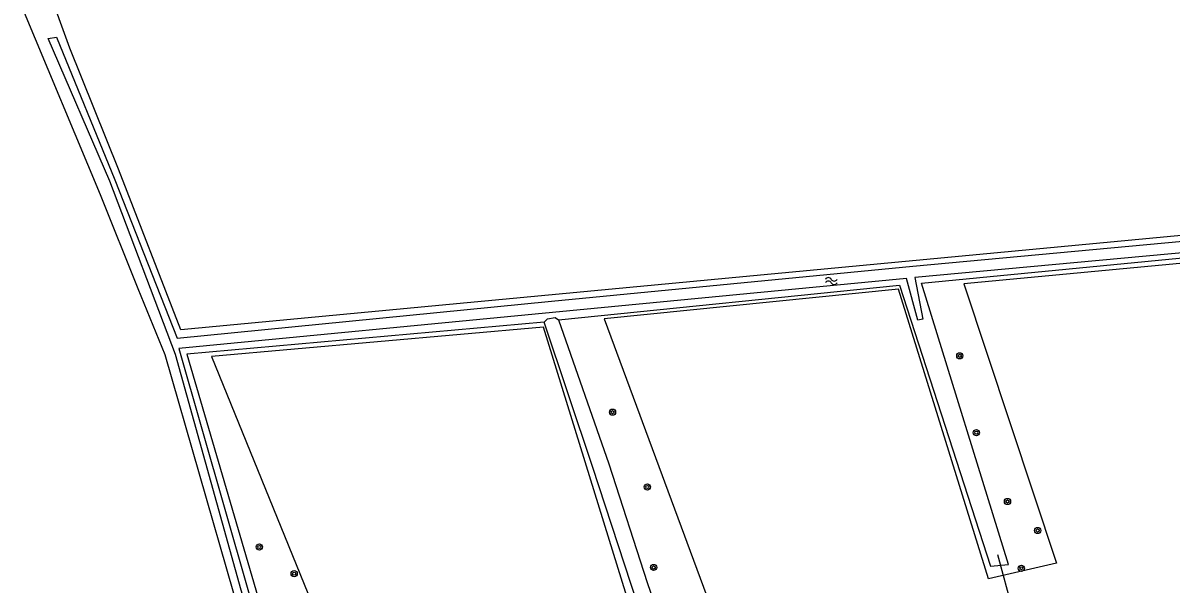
# Model space of a CAD drawing. Extents: x 135999 to 138000, y 396000 to 398501.
# Drawn here: x 136446.2 to 136593.9, y 396708.1 to 396780.3 of the extents above; entities that cross this region are included whole.
import ezdxf

# ---------------------------------------------------------------- set-up
doc = ezdxf.new("R2010")
doc.units = 0
for name, color, linetype in [('gg-kntw-bovenkant insteek waterloop', 7, 'Continuous'), ('gg-kntw-greppel-droge sloot', 7, 'Continuous'), ('gg-kntw-waterlijn', 7, 'Continuous'), ('gg-kwrk-duiker nz buis', 7, 'Continuous'), ('gt-symb-boom', 7, 'Continuous'), ('gt-symb-watersymbool', 7, 'Continuous'), ('gx-grn-maaiveld', 7, 'Continuous')]:
    doc.layers.add(name, color=color, linetype=linetype)

# ---------------------------------------------------------------- blocks, each defined once
blk = doc.blocks.new('gt0-BOOM')
at = {"layer": 'gt-symb-boom'}
for radius in [0.4, 0.2]:
    blk.add_circle((0, 0), radius, dxfattribs=at)
blk = doc.blocks.new('gt0-WA')
at = {"layer": 'gt-symb-watersymbool'}
for centre, start, end in [((-0.32, 0.02), 28.0725, 151.9275), ((0.43, 0.42), 208.0725, 331.9275), ((-0.32, -0.43), 28.0725, 151.9275), ((0.43, -0.03), 208.0725, 331.9275)]:
    blk.add_arc(centre, 0.425, start, end, dxfattribs=at)

msp = doc.modelspace()

# ---------------------------------------------------------------- linework, layer by layer
at = {"layer": 'gg-kntw-bovenkant insteek waterloop'}
for points in [[(136654.31, 396758.54), (136466.54, 396740.81), (136458.49, 396761.49), (136452.25, 396777.04), (136449.48, 396784.76), (136449.12, 396785.99)], [(136479.29, 396688.48), (136479.15, 396688.88), (136473.34, 396706.92), (136464.5, 396737.61), (136461.04, 396746.09), (136456.21, 396758.21), (136446.22, 396782.11)], [(136515.11, 396742.1), (136558.96, 396746.59), (136570.67, 396710.43), (136572.98, 396710.66), (136561.8, 396746.85), (136613.91, 396751.88), (136628.16, 396710.12), (136630.64, 396710.79)], [(136513.26, 396741.81), (136513.67, 396742.24), (136514.67, 396742.42), (136515.11, 396742.1)], [(136513.26, 396741.81), (136467.31, 396737.7), (136477.93, 396701.4), (136484.24, 396681.49), (136482.21, 396680.43), (136479.29, 396688.48)]]:
    msp.add_lwpolyline(points, dxfattribs=at)
at = {"layer": 'gg-kntw-greppel-droge sloot'}
msp.add_lwpolyline([(136515.11, 396742.1), (136521.57, 396723.61), (136526.51, 396708.34), (136529.4, 396699.88), (136527.42, 396699.36), (136524.46, 396708.08), (136519.47, 396723.24), (136513.26, 396741.81)], dxfattribs=at)
at = {"layer": 'gg-kntw-waterlijn'}
for points in [[(136449.46, 396778.29), (136450.53, 396778.48), (136458.04, 396760.13), (136466.04, 396739.77), (136514.18, 396744.5), (136560.68, 396749.03), (136653.73, 396757.62)], [(136614.37, 396752.5), (136560.95, 396747.58), (136561.95, 396742.21), (136561.32, 396742.06), (136559.86, 396747.42), (136514.32, 396743.08), (136466.26, 396738.41), (136475.15, 396707.42), (136480.63, 396688.88), (136483.23, 396681.77), (136482.42, 396681.57), (136480.06, 396688.75), (136474.3, 396707.33), (136465.82, 396737.67), (136457.39, 396759.94), (136449.46, 396778.29)]]:
    msp.add_lwpolyline(points, dxfattribs=at)
at = {"layer": 'gg-kwrk-duiker nz buis'}
msp.add_line((136571.57, 396711.94), (136577.98, 396688.07), dxfattribs=at)
at = {"layer": 'gx-grn-maaiveld'}
msp.add_lwpolyline([(136631, 396709.73), (136627.76, 396709.16), (136613.21, 396751.07), (136567.25, 396746.74), (136579.14, 396710.82), (136570.42, 396708.79), (136558.82, 396746.08), (136520.99, 396742.25), (136536.21, 396701.13), (136526.3, 396698.77), (136513.16, 396741.18), (136470.46, 396737.41), (136491.79, 396685.04), (136482.23, 396679.12), (136478.59, 396688.2)], dxfattribs=at)

# ---------------------------------------------------------------- block references
at = {"layer": 'gt-symb-boom'}
for p in [(136566.71, 396737.49), (136522.05, 396730.24), (136568.84, 396727.6), (136526.53, 396720.62), (136572.85, 396718.75), (136576.72, 396715.02), (136476.63, 396712.91), (136481.1, 396709.46), (136527.33, 396710.27), (136574.64, 396710.17)]:
    msp.add_blockref('gt0-BOOM', p, dxfattribs=at)
at = {"layer": 'gt-symb-watersymbool'}
msp.add_blockref('gt0-WA', (136550.12, 396747.1), dxfattribs=at)

doc.saveas('drawing.dxf')
